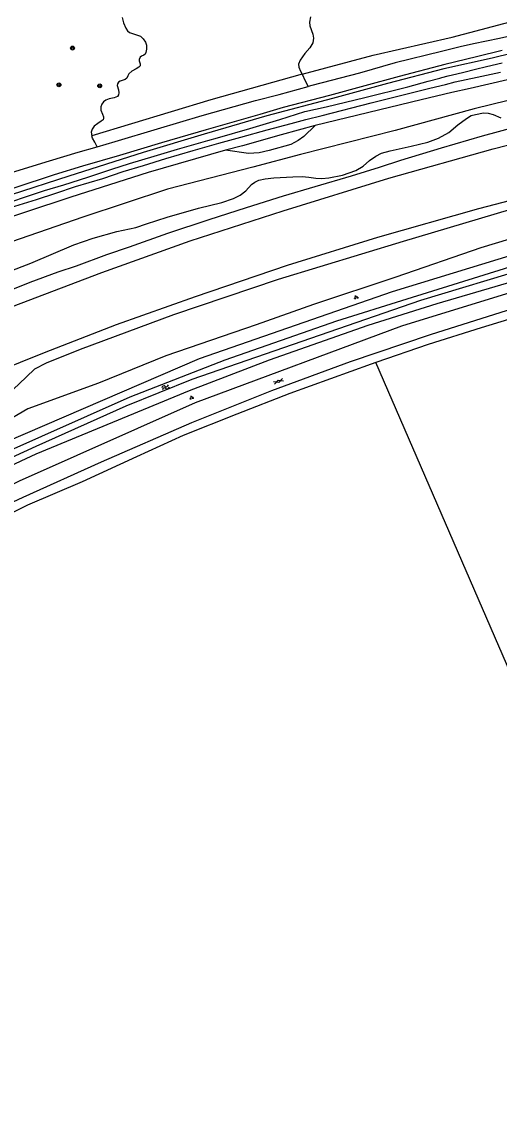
# Model space of a CAD drawing. Extents: x 135990 to 139000, y 393500 to 396000.
# Drawn here: x 136889.5 to 136987.7, y 395608.5 to 395834.4 of the extents above; entities that cross this region are included whole.
import ezdxf

# ---------------------------------------------------------------- set-up
doc = ezdxf.new("R2010")
doc.units = 0
for name, color, linetype in [('gg-knt-BGT kruinlijn', 7, 'Continuous'), ('gg-knt-verharding', 7, 'Continuous'), ('gg-kntw-bovenkant insteek waterloop', 7, 'Continuous'), ('gg-kntw-waterlijn', 7, 'Continuous'), ('gt-grn-groengrens', 7, 'Continuous'), ('gt-symb-boom', 7, 'Continuous'), ('gt-symb-gesloten verharding', 7, 'Continuous'), ('gt-symb-groenvak', 7, 'Continuous'), ('gt-symb-watersymbool', 7, 'Continuous'), ('gx-grn-maaiveld', 7, 'Continuous')]:
    doc.layers.add(name, color=color, linetype=linetype)

# ---------------------------------------------------------------- blocks, each defined once
blk = doc.blocks.new('gt0-GESVH1')
at = {"layer": 'gt-symb-gesloten verharding'}
for p, q in [((-0.99, -0.26), (0.01, 0.24)), ((0.01, -0.26), (-0.99, 0.24)), ((0.01, 0.24), (1.01, -0.26)), ((1.01, 0.24), (0.01, -0.26))]:
    blk.add_line(p, q, dxfattribs=at)
blk = doc.blocks.new('gt0-GRVAK')
at = {"layer": 'gt-symb-groenvak'}
for p, q in [((-0.11, 0.19), (-0.23, 0.24)), ((-0.18, 0.15), (0.09, 0.15)), ((-0.09, 0.21), (-0.16, 0.32)), ((-0.05, 0.21), (-0.05, 0.39)), ((0, 0.21), (0.06, 0.32)), ((0.01, 0.19), (0.13, 0.24)), ((0.26, -0.05), (0.2, 0.06)), ((0.3, -0.05), (0.3, 0.13)), ((0.35, -0.05), (0.41, 0.06)), ((-0.25, -0.23), (-0.36, -0.18)), ((-0.32, -0.26), (-0.05, -0.26)), ((-0.23, -0.21), (-0.29, -0.09)), ((-0.18, -0.2), (-0.18, -0.02)), ((-0.14, -0.21), (-0.07, -0.09)), ((-0.12, -0.23), (0, -0.18)), ((0.24, -0.07), (0.12, -0.02)), ((0.17, -0.11), (0.44, -0.11)), ((0.37, -0.07), (0.49, -0.02))]:
    blk.add_line(p, q, dxfattribs=at)
blk = doc.blocks.new('gt0-BOOM')
at = {"layer": 'gt-symb-boom'}
for radius in [0.4, 0.2]:
    blk.add_circle((0, 0), radius, dxfattribs=at)
blk = doc.blocks.new('gt0-WA')
at = {"layer": 'gt-symb-watersymbool'}
for centre, start, end in [((-0.32, 0.02), 28.0725, 151.9275), ((0.43, 0.42), 208.0725, 331.9275), ((-0.32, -0.43), 28.0725, 151.9275), ((0.43, -0.03), 208.0725, 331.9275)]:
    blk.add_arc(centre, 0.425, start, end, dxfattribs=at)

msp = doc.modelspace()

# ---------------------------------------------------------------- linework, layer by layer
at = {"layer": 'gg-knt-BGT kruinlijn'}
for p, q in [((136967.99, 395789.253), (136989.86, 395795.776)), ((136942.306, 395781.424), (136967.99, 395789.253)), ((136920.7, 395774.145), (136942.306, 395781.424)), ((136901.553, 395767.036), (136920.7, 395774.145)), ((136894.519, 395764.238), (136901.553, 395767.036)), ((136892.112, 395763.02), (136894.519, 395764.238)), ((136890.34, 395761.304), (136892.112, 395763.02)), ((136887.652, 395758.759), (136890.34, 395761.304))]:
    msp.add_line(p, q, dxfattribs=at)
msp.add_lwpolyline([(136999.535, 395814.895), (136991.548, 395812.912), (136984.167, 395810.891), (136975.78, 395808.457), (136967.414, 395805.931), (136962.983, 395804.487), (136957.237, 395802.678), (136949.78, 395800.441), (136943.263, 395798.557), (136935.638, 395796.16), (136927.91, 395793.699), (136919.415, 395790.834), (136911.506, 395788.064), (136906.868, 395786.469), (136900.661, 395784.152), (136896.872, 395782.866), (136891.096, 395780.747), (136882.882, 395777.445), (136875.389, 395774.521), (136868.719, 395771.741), (136862.288, 395768.805), (136853.84, 395764.91)], dxfattribs=at)
at = {"layer": 'gg-knt-verharding'}
for points in [[(136835.263, 395713.362), (136843.05, 395717.68), (136888.95, 395739.9), (136925.21, 395756.02), (136967.69, 395771.86), (137000, 395781.813)], [(137002.329, 395778.811), (136990.637, 395775.422), (136973.513, 395770.016), (136956.998, 395764.404), (136940.836, 395758.434), (136924.369, 395751.89), (136905.741, 395743.749), (136889.632, 395736.464), (136873.271, 395728.886), (136857.151, 395721.082), (136841.573, 395713.082), (136835.604, 395709.811)]]:
    msp.add_lwpolyline(points, dxfattribs=at)
at = {"layer": 'gg-kntw-bovenkant insteek waterloop'}
for points in [[(137000, 395789.345), (136965.67, 395778.84), (136925.97, 395765.022), (136886.13, 395747.881), (136850.68, 395730.911), (136808.8, 395707.7)], [(136834.837, 395717.385), (136841.4, 395720.901), (136863.987, 395732.203), (136892.395, 395745.472), (136923.92, 395758.491), (136940.431, 395764.845), (136960.753, 395771.976), (136974.932, 395776.454), (137000, 395783.817)]]:
    msp.add_lwpolyline(points, dxfattribs=at)
at = {"layer": 'gg-kntw-waterlijn'}
for points in [[(136810.336, 395707.218), (136825.808, 395715.736), (136849.259, 395728.294), (136875.298, 395740.998), (136911.742, 395757.242), (136931.28, 395764.821), (136954.278, 395772.88), (136968.737, 395777.398), (136994.091, 395785.32)], [(136993.792, 395783.757), (136971.502, 395777.034), (136924.446, 395760.782), (136910.88, 395755.318), (136892.315, 395747.011), (136860.433, 395732.386), (136830.272, 395716.909), (136810.785, 395705.699), (136810.336, 395707.218)]]:
    msp.add_lwpolyline(points, dxfattribs=at)
at = {"layer": 'gt-grn-groengrens'}
for points in [[(137000, 395776.154), (136995.261, 395774.876), (136984.003, 395771.457), (136973.064, 395767.987), (136962.316, 395764.268)], [(136962.316, 395764.268), (136961.33, 395763.927), (136944.607, 395757.921), (136933.675, 395753.654), (136922.635, 395749.225), (136913.03, 395744.859), (136901.89, 395739.685), (136890.587, 395734.883), (136880.083, 395729.66), (136868.092, 395724.055), (136852.178, 395716.193), (136842.473, 395708.352)]]:
    msp.add_lwpolyline(points, dxfattribs=at)
at = {"layer": 'gx-grn-maaiveld'}
for p, q in [((136999.334, 395792.528), (136983.898, 395787.93)), ((136983.898, 395787.93), (136966.444, 395781.884)), ((136966.444, 395781.884), (136949.444, 395776.264)), ((136949.444, 395776.264), (136937.652, 395772.066)), ((136937.652, 395772.066), (136919.088, 395765.631)), ((136919.088, 395765.631), (136905.225, 395760.015)), ((136905.225, 395760.015), (136890.674, 395754.719)), ((136890.674, 395754.719), (136885.548, 395751.725))]:
    msp.add_line(p, q, dxfattribs=at)
for points in [[(137100.652, 395846.776), (137090.213, 395845.613), (137074.59, 395843.372), (137060.481, 395841.521), (137047.371, 395839.342), (137032.041, 395836.53), (137015.133, 395833.526), (136998.564, 395829.973), (136986.261, 395826.994), (136976.269, 395824.788), (136964.738, 395821.753), (136953.414, 395818.683), (136939.886, 395815.095), (136926.962, 395811.336), (136914.395, 395807.565), (136899.138, 395802.66), (136887.275, 395798.857), (136873.467, 395794.094), (136859.706, 395789.521), (136848.551, 395785.551), (136834.123, 395779.97), (136832.68, 395779.36)], [(136947.118, 395823.648), (136961.746, 395827.625), (136978.041, 395831.289), (136992.307, 395835.042), (137006.685, 395838.469), (137017.455, 395840.683), (137032.001, 395843.577), (137041.634, 395845.137), (137051.564, 395846.63)], [(137062.369, 395845.108), (137050.883, 395843.238), (137041.139, 395841.779), (137031.572, 395840.253), (137021.714, 395838.532), (137012.807, 395836.665), (137003.293, 395834.539), (136995.678, 395832.833), (136987.726, 395830.991), (136982.407, 395829.924), (136979.648, 395829.281), (136975.807, 395828.377), (136966.279, 395825.994), (136958.929, 395823.911), (136949.156, 395821.325), (136948.371, 395821.11)], [(136910.103, 395835.383), (136910.364, 395834.279), (136910.823, 395833.151), (136911.201, 395832.598), (136911.636, 395832.232), (136912.83, 395831.832), (136913.857, 395831.474), (136914.432, 395830.971), (136914.876, 395830.288), (136915.109, 395829.621), (136915.07, 395828.801), (136914.988, 395828.125), (136914.804, 395827.814), (136914.55, 395827.62), (136914.1, 395827.412), (136913.777, 395827.149), (136913.583, 395826.724), (136913.573, 395826.444), (136913.768, 395825.807), (136913.773, 395825.42), (136913.558, 395825.1), (136912.968, 395824.745), (136912.099, 395824.294), (136911.472, 395823.762), (136911.233, 395823.323), (136911.071, 395822.881), (136910.725, 395822.594), (136910.275, 395822.421), (136909.712, 395822.269), (136909.355, 395822.006), (136909.108, 395821.716), (136909.057, 395821.362), (136909.322, 395820.431), (136909.404, 395819.864), (136909.374, 395819.449), (136909.164, 395819.11), (136908.443, 395818.793), (136907.447, 395818.573), (136906.745, 395818.32), (136906.272, 395818.005), (136905.907, 395817.503), (136905.698, 395816.963), (136905.721, 395816.252), (136906.015, 395815.462), (136906.26, 395814.872), (136906.281, 395814.535), (136906.156, 395814.289), (136905.74, 395813.978), (136905.085, 395813.525), (136904.364, 395812.96), (136903.892, 395812.349), (136903.738, 395811.737), (136903.848, 395810.982)], [(136948.86, 395835.51), (136948.633, 395834.398), (136948.749, 395833.644), (136949.358, 395831.922), (136949.484, 395831.073), (136949.324, 395830.102), (136948.741, 395829.113), (136947.726, 395827.958), (136946.754, 395826.589), (136946.414, 395825.746), (136946.448, 395825.12), (136946.814, 395824.281), (136947.118, 395823.648)], [(137040.297, 395833.41), (137033.481, 395832.183), (137013.529, 395827.954), (136996.216, 395824.085), (136981.69, 395820.752), (136977.924, 395819.887), (136971.66, 395818.379), (136949.836, 395813.077)], [(136856.46, 395763.055), (136867.071, 395767.65), (136885.862, 395775.183), (136905.932, 395782.86), (136924.107, 395789.337), (136943.244, 395795.551), (136965.014, 395802.241), (136986.439, 395808.267), (137007.631, 395813.726), (137023.9, 395817.584), (137044.37, 395821.985), (137064.339, 395825.845), (137083.894, 395829.271), (137090.054, 395830.21)], [(136988.306, 395828.559), (136983.011, 395827.258), (136976.492, 395825.675), (136967.118, 395823.178), (136960.011, 395821.273), (136952.758, 395819.3), (136943.231, 395816.784), (136938.406, 395815.349), (136927.368, 395812.235), (136918.197, 395809.539), (136909.531, 395806.942), (136901.937, 395804.704), (136896.066, 395802.916), (136888.026, 395800.283), (136879.581, 395797.556), (136869.578, 395794.171), (136857.842, 395790.208), (136847.381, 395786.317), (136836.638, 395782.104), (136831.617, 395780.085)], [(137042.612, 395829.731), (137031.556, 395827.611), (137018.626, 395825.167), (136989.51, 395818.229), (136982.517, 395816.521), (136966.318, 395812.074), (136946.833, 395807.159), (136936.995, 395804.532), (136919.441, 395799.972), (136902.013, 395794.193), (136883.5, 395787.861), (136855.068, 395777.304), (136842.769, 395772.478)], [(136884.775, 395796.586), (136889.605, 395798.235), (136894.088, 395799.737), (136898.055, 395800.907), (136903.024, 395802.493), (136907.949, 395804.11), (136911.589, 395805.289), (136916.66, 395806.819), (136921.489, 395808.252), (136927.695, 395810.006), (136929.709, 395810.588), (136936.402, 395812.46), (136942.563, 395814.365), (136947.725, 395815.976), (136952.049, 395816.981), (136960.047, 395818.898), (136968.877, 395821.087), (136973.073, 395822.244), (136975.474, 395822.882), (136975.859, 395822.985), (136977.168, 395823.331), (136978.989, 395823.772), (136980.396, 395824.121), (136982.828, 395824.702), (136985.089, 395825.231), (136988.283, 395825.993)], [(136887.08, 395796.184), (136892.476, 395797.857), (136896.438, 395799.183), (136900.482, 395800.527), (136906.089, 395802.209), (136910.323, 395803.657), (136914.461, 395804.893), (136919.112, 395806.299), (136924.69, 395807.929), (136929.998, 395809.469), (136934.525, 395810.715), (136939.95, 395812.182), (136944.85, 395813.534), (136947.884, 395814.311), (136951.234, 395815.161), (136961.317, 395817.775), (136973.432, 395820.803), (136976.618, 395821.563), (136978.647, 395822.086), (136983.189, 395823.091), (136987.97, 395824.107)], [(136947.118, 395823.648), (136928.355, 395818.38), (136903.848, 395810.982)], [(136947.118, 395823.648), (136947.777, 395822.285), (136948.371, 395821.11)], [(136904.939, 395808.74), (136908.67, 395809.839), (136917.337, 395812.437), (136926.532, 395815.14), (136937.565, 395818.252), (136942.419, 395819.476), (136948.371, 395821.11)], [(137082.255, 395818.02), (137068.627, 395815.426), (137048.481, 395811.366), (137024.83, 395806.448), (137007.661, 395802.234), (136983.455, 395795.946), (136962.676, 395790.005), (136944.089, 395784.242), (136925.12, 395777.84), (136908.852, 395772.025), (136894.015, 395766.255), (136884.097, 395762.293)], [(136886.514, 395782.869), (136891.287, 395784.76), (136900.176, 395788.548), (136904.154, 395789.924), (136908.984, 395791.253), (136912.928, 395792.064), (136915.133, 395792.85), (136919.342, 395794.255), (136925.792, 395796.101), (136930.577, 395797.28), (136933.003, 395798.042), (136934.383, 395798.772), (136935.524, 395799.657), (136936.744, 395800.94), (136937.422, 395801.451), (136938.248, 395801.823), (136939.53, 395802.097), (136941.297, 395802.358), (136945.216, 395802.539), (136947.168, 395802.632), (136948.532, 395802.443), (136949.941, 395802.229), (136951.194, 395802.198), (136952.619, 395802.295), (136955.471, 395802.9), (136958.164, 395803.813), (136959.669, 395804.72), (136961.008, 395805.874), (136962.312, 395806.812), (136963.452, 395807.381), (136965.262, 395807.919), (136969.604, 395808.851), (136972.978, 395809.682), (136975.184, 395810.515), (136977.297, 395811.665), (136979.209, 395813.233), (136980.969, 395814.57), (136981.957, 395815.132), (136982.841, 395815.376), (136984.471, 395815.688), (136985.457, 395815.626), (136986.471, 395815.344), (136988.066, 395814.705)], [(136949.836, 395813.077), (136947.502, 395810.832), (136946.346, 395809.999), (136944.836, 395809.202), (136940.375, 395807.963), (136938.296, 395807.456), (136936.08, 395807.351), (136931.386, 395807.994)], [(136949.836, 395813.077), (136942.799, 395811.198), (136934.883, 395808.946), (136931.386, 395807.994)], [(136904.939, 395808.74), (136904.455, 395809.703), (136903.993, 395810.479), (136903.848, 395810.982)], [(136931.386, 395807.994), (136915.449, 395803.453), (136899.514, 395798.331), (136880.592, 395792.088), (136867.688, 395787.741), (136855.653, 395783.657), (136836.551, 395776.715)], [(136840.297, 395787.532), (136846.072, 395789.722), (136851.801, 395791.725), (136863.377, 395795.367), (136878.033, 395800.373), (136884.553, 395802.574), (136895.156, 395805.798), (136901.07, 395807.6), (136904.939, 395808.74)], [(137168.541, 395726.091), (137185.901, 395667.412), (137060.863, 395585.12), (137104.155, 395493.558), (137084.914, 395483.606), (136995.264, 395688.299), (136962.316, 395764.268)]]:
    msp.add_lwpolyline(points, dxfattribs=at)

# ---------------------------------------------------------------- block references
at = {"layer": 'gt-symb-boom'}
for p in [(136899.873, 395829.055), (136897.077, 395821.489), (136905.474, 395821.28)]:
    msp.add_blockref('gt0-BOOM', p, dxfattribs=at)
at = {"layer": 'gt-symb-gesloten verharding', "rotation": 20.971710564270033}
msp.add_blockref('gt0-GESVH1', (136942.267, 395760.416), dxfattribs=at)
at = {"layer": 'gt-symb-groenvak'}
for p in [(136958.214, 395777.726), (136924.366, 395757.064)]:
    msp.add_blockref('gt0-GRVAK', p, dxfattribs=at)
at = {"layer": 'gt-symb-watersymbool', "rotation": 24.515070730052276}
msp.add_blockref('gt0-WA', (136918.96, 395759.151), dxfattribs=at)

doc.saveas('drawing.dxf')
